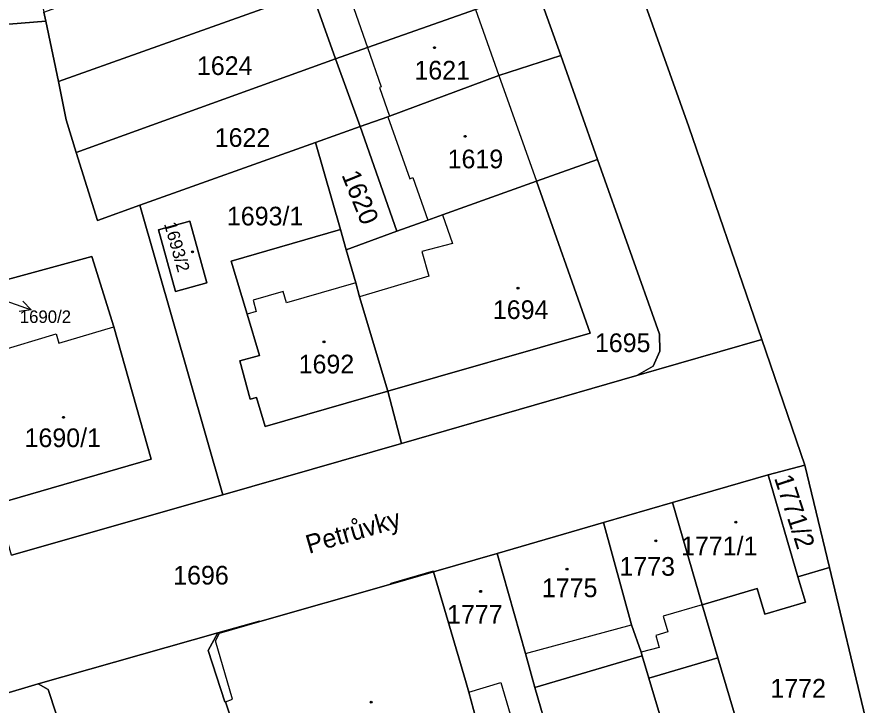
# Model space of a CAD drawing. Extents: x -596233 to -595156, y -1161235 to -1159375.
# Drawn here: x -596033.6 to -595956.4, y -1161041.4 to -1160978.8 of the extents above; entities that cross this region are included whole.
import ezdxf

# ---------------------------------------------------------------- set-up
doc = ezdxf.new("R2010")
doc.units = 0
for name, color, linetype in [('KN_CAR_KR', 7, 'Continuous'), ('KN_KULTURY', 7, 'Continuous'), ('KN_PARC_CIS_POZ', 7, 'Continuous'), ('KN_PARC_CIS_STAV', 7, 'Continuous'), ('KN_PARC_PLOCHA', 7, 'Continuous'), ('KN_ULICE', 7, 'Continuous'), ('PARC_C_SIPKA', 7, 'Continuous'), ('parcely_l', 7, 'Continuous')]:
    doc.layers.add(name, color=color, linetype=linetype)

msp = doc.modelspace()

# ---------------------------------------------------------------- linework, layer by layer
at = {"layer": 'KN_CAR_KR'}
for points in [[(-596002.9, -1160977.98), (-596001.67, -1160981.53)], [(-595991.82, -1160978.09), (-595989.7, -1160984.09)], [(-596001.67, -1160981.53), (-596000.42, -1160985.13)], [(-595989.7, -1160984.09), (-595986.29, -1160993.71)], [(-596000.42, -1160985.13), (-596000.57, -1160985.18)], [(-596000.57, -1160985.18), (-595999.66, -1160987.8)], [(-595999.81, -1160987.85), (-595997.82, -1160993.49)], [(-595997.82, -1160993.49), (-595997.53, -1160993.39)], [(-595997.53, -1160993.39), (-595996.17, -1160997.25)], [(-595994.83, -1160996.77), (-595993.91, -1160999.39)], [(-595993.91, -1160999.39), (-595996.72, -1161000.12)], [(-595996.72, -1161000.12), (-595996.08, -1161002.36)], [(-595996.08, -1161002.36), (-596002.38, -1161004.24)], [(-596002.72, -1161002.97), (-596009.04, -1161004.79)], [(-596009.34, -1161003.76), (-596012.08, -1161004.55)], [(-596009.04, -1161004.79), (-596009.34, -1161003.76)], [(-596012.08, -1161004.55), (-596011.79, -1161005.57)], [(-596011.79, -1161005.57), (-596012.61, -1161005.81)], [(-596029.76, -1161008.47), (-596024.74, -1161006.97)], [(-596035.47, -1161009.24), (-596030, -1161007.61)], [(-596030, -1161007.61), (-596029.76, -1161008.47)], [(-595999.53, -1161030.39), (-595995.66, -1161029.26)], [(-595971.2, -1161032.27), (-595974.74, -1161033.3)], [(-595974.74, -1161033.3), (-595974.32, -1161034.74)], [(-596015.13, -1161034.87), (-596011.47, -1161033.8)], [(-595987.29, -1161036.71), (-595977.64, -1161034.09)], [(-596015.51, -1161035.55), (-596015.13, -1161034.87)], [(-595974.32, -1161034.74), (-595975.42, -1161035.08)], [(-596013.95, -1161040.88), (-596015.51, -1161035.55)], [(-595975.42, -1161035.08), (-595975.11, -1161036.17)], [(-595975.11, -1161036.17), (-595976.76, -1161036.59)], [(-595992.45, -1161040.22), (-595989.53, -1161039.36)], [(-595989.53, -1161039.36), (-595987.98, -1161044.6)], [(-596014.59, -1161041.11), (-596013.95, -1161040.88)]]:
    msp.add_lwpolyline(points, dxfattribs=at)
at = {"layer": 'KN_KULTURY'}
for centre, radius in [((-595995.57, -1160981.56), 0.09), ((-595995.57, -1160981.56), 0.0398), ((-595992.78, -1160989.63), 0.09), ((-595992.78, -1160989.63), 0.0398), ((-596017.59, -1161000.15), 0.09), ((-596017.59, -1161000.15), 0.0398), ((-595987.96, -1161003.44), 0.09), ((-595987.96, -1161003.44), 0.0398), ((-596005.62, -1161008.33), 0.09), ((-596005.62, -1161008.33), 0.0398), ((-596029.32, -1161015.21), 0.09), ((-596029.32, -1161015.21), 0.0398), ((-595963.34, -1161020.98), 0.09), ((-595963.34, -1161020.98), 0.0398), ((-595968.13, -1161024.76), 0.09), ((-595968.13, -1161024.76), 0.0398), ((-595975.42, -1161026.46), 0.09), ((-595975.42, -1161026.46), 0.0398), ((-595983.5, -1161029.02), 0.09), ((-595983.5, -1161029.02), 0.0398), ((-595991.36, -1161031.05), 0.09), ((-595991.36, -1161031.05), 0.0398), ((-596001.32, -1161041.13), 0.09), ((-596001.32, -1161041.13), 0.0398)]:
    msp.add_circle(centre, radius, dxfattribs=at)
at = {"layer": 'KN_PARC_PLOCHA'}
for points in [[(-595956.37, -1161042.46), (-595959.62, -1161028.88), (-595961.84, -1161019.56), (-595965.77, -1161008.13), (-595972.42, -1160988.78), (-595987.38, -1160946.75), (-596000.33, -1160909.55), (-596007.39, -1160887.14)], [(-596034.08, -1161027.75), (-596014.84, -1161022.27), (-595998.57, -1161017.59), (-595977.13, -1161011.41), (-595965.77, -1161008.13), (-595961.84, -1161019.56), (-595965.19, -1161020.44), (-595973.91, -1161022.96), (-595980.18, -1161024.78), (-595989.87, -1161027.59), (-595995.66, -1161029.26), (-595995.67, -1161029.21), (-595999.55, -1161030.35), (-595999.53, -1161030.39), (-596011.47, -1161033.8), (-596011.49, -1161033.75), (-596015.29, -1161034.84), (-596031.64, -1161039.47), (-596035.23, -1161040.52)], [(-596029.27, -1161044.4), (-596030.73, -1161039.98), (-596031.64, -1161039.47), (-596015.29, -1161034.84), (-596016.15, -1161036.44), (-596014.64, -1161041.12), (-596014.59, -1161041.11), (-596009.11, -1161057.56)]]:
    msp.add_lwpolyline(points, dxfattribs=at)
for points in [[(-596000.33, -1160909.55), (-595987.38, -1160946.75), (-595972.42, -1160988.78), (-595965.77, -1161008.13), (-595977.13, -1161011.41), (-595975.66, -1161010.54), (-595975.04, -1161009.18), (-595975.07, -1161007.64), (-595980.71, -1160991.73), (-595984.07, -1160982.26), (-595986.27, -1160976.08), (-595988.44, -1160969.94), (-595990.61, -1160963.82), (-595993.13, -1160956.73), (-595995.63, -1160949.67), (-595998.15, -1160942.58), (-596000.64, -1160935.54), (-596002.83, -1160929.37), (-596004.99, -1160923.28), (-596007.16, -1160917.17), (-596009.32, -1160911.08), (-596010.71, -1160907.16), (-596012, -1160905.25)], [(-595986.27, -1160976.08), (-595991.82, -1160978.09), (-596001.67, -1160981.53), (-596004.57, -1160982.58), (-596006.76, -1160976.41), (-596003.95, -1160975.4), (-595994, -1160971.94), (-595988.44, -1160969.94)], [(-596006.76, -1160976.41), (-596029.8, -1160984.65), (-596030.94, -1160979.15), (-596031.11, -1160978.34), (-596008.97, -1160970.28)], [(-596031.11, -1160978.34), (-596030.94, -1160979.15), (-596046.69, -1160980.42), (-596062.71, -1160981.7), (-596063.24, -1160975.34), (-596032.25, -1160972.83)], [(-595984.07, -1160982.26), (-595989.7, -1160984.09), (-595999.66, -1160987.8), (-595999.81, -1160987.85), (-596002.32, -1160988.75), (-596004.57, -1160982.58), (-596001.67, -1160981.53), (-595991.82, -1160978.09), (-595986.27, -1160976.08)], [(-596004.57, -1160982.58), (-596028.17, -1160991.09), (-596029.08, -1160988.13), (-596029.8, -1160984.65), (-596006.76, -1160976.41)], [(-596029.8, -1160984.65), (-596029.08, -1160988.13), (-596028.17, -1160991.09), (-596026.25, -1160997.3), (-596022.37, -1160995.91), (-596014.84, -1161022.27), (-596034.08, -1161027.75), (-596035.37, -1161023.25), (-596035.41, -1161023.08), (-596021.36, -1161019.03), (-596024.74, -1161006.97), (-596026.75, -1161000.56), (-596035.45, -1161002.95), (-596040.64, -1161004.38), (-596042.33, -1160998.1), (-596041.5, -1160998.03), (-596044.09, -1160989.25), (-596046.69, -1160980.42), (-596030.94, -1160979.15)], [(-595980.71, -1160991.73), (-595986.29, -1160993.71), (-595994.83, -1160996.77), (-595996.17, -1160997.25), (-595998.98, -1160998.27), (-596002.32, -1160988.75), (-595999.81, -1160987.85), (-595999.66, -1160987.8), (-595989.7, -1160984.09), (-595984.07, -1160982.26)], [(-596002.32, -1160988.75), (-596006.39, -1160990.2), (-596022.37, -1160995.91), (-596026.25, -1160997.3), (-596028.17, -1160991.09), (-596004.57, -1160982.58)], [(-595998.98, -1160998.27), (-596003.59, -1160999.95), (-596004.12, -1160998.11), (-596006.39, -1160990.2), (-596002.32, -1160988.75)], [(-596004.12, -1160998.11), (-596014.06, -1161000.99), (-596012.61, -1161005.81), (-596011.49, -1161009.58), (-596013.29, -1161010.08), (-596012.33, -1161013.57), (-596011.75, -1161013.41), (-596010.96, -1161016.05), (-595999.81, -1161012.84), (-595998.57, -1161017.59), (-596014.84, -1161022.27), (-596022.37, -1160995.91), (-596006.39, -1160990.2)], [(-595977.13, -1161011.41), (-595998.57, -1161017.59), (-595999.81, -1161012.84), (-595981.39, -1161007.54), (-595986.29, -1160993.71), (-595980.71, -1160991.73), (-595975.07, -1161007.64), (-595975.04, -1161009.18), (-595975.66, -1161010.54)], [(-595999.81, -1161012.84), (-596002.38, -1161004.24), (-596002.72, -1161002.97), (-596003.59, -1160999.95), (-595998.98, -1160998.27), (-595996.17, -1160997.25), (-595994.83, -1160996.77), (-595986.29, -1160993.71), (-595981.39, -1161007.54)], [(-596016.27, -1161002.98), (-596017.82, -1160997.34), (-596020.69, -1160998.13), (-596019.14, -1161003.77)], [(-596016.27, -1161002.98), (-596019.14, -1161003.77), (-596020.69, -1160998.13), (-596017.82, -1160997.34)], [(-596003.59, -1160999.95), (-596002.72, -1161002.97), (-596002.38, -1161004.24), (-595999.81, -1161012.84), (-596010.96, -1161016.05), (-596011.75, -1161013.41), (-596012.33, -1161013.57), (-596013.29, -1161010.08), (-596011.49, -1161009.58), (-596012.61, -1161005.81), (-596014.06, -1161000.99), (-596004.12, -1160998.11)], [(-596035.41, -1161023.08), (-596038.84, -1161011.08), (-596038.85, -1161011.01), (-596039.76, -1161007.65), (-596034.63, -1161006.04), (-596035.45, -1161002.95), (-596026.75, -1161000.56), (-596024.74, -1161006.97), (-596021.36, -1161019.03)], [(-595959.62, -1161028.88), (-595962.49, -1161029.72), (-595965.19, -1161020.44), (-595961.84, -1161019.56)], [(-595962.49, -1161029.72), (-595961.78, -1161032.03), (-595965.5, -1161033.12), (-595966.18, -1161030.8), (-595971.2, -1161032.27), (-595973.91, -1161022.96), (-595965.19, -1161020.44)], [(-595971.2, -1161032.27), (-595969.76, -1161037.11), (-595976.05, -1161038.95), (-595976.66, -1161036.92), (-595976.76, -1161036.59), (-595977.64, -1161034.09), (-595980.18, -1161024.78), (-595973.91, -1161022.96)], [(-595976.66, -1161036.92), (-595986.42, -1161039.79), (-595987.29, -1161036.71), (-595989.87, -1161027.59), (-595980.18, -1161024.78), (-595977.64, -1161034.09), (-595976.76, -1161036.59)], [(-595986.42, -1161039.79), (-595985.13, -1161044.28), (-595987.98, -1161044.6), (-595991.16, -1161044.96), (-595992.45, -1161040.22), (-595992.73, -1161039.18), (-595995.66, -1161029.26), (-595989.87, -1161027.59), (-595987.29, -1161036.71)], [(-595995.66, -1161029.26), (-595992.73, -1161039.18), (-595992.45, -1161040.22), (-595991.16, -1161044.96), (-595989.13, -1161051.79), (-595992.69, -1161052.81), (-595995.46, -1161053.59), (-596000.11, -1161054.93), (-596009.11, -1161057.56), (-596014.59, -1161041.11), (-596014.64, -1161041.12), (-596016.15, -1161036.44), (-596015.29, -1161034.84), (-596011.49, -1161033.75), (-596011.47, -1161033.8), (-595999.53, -1161030.39), (-595999.55, -1161030.35), (-595995.67, -1161029.21)], [(-595956.37, -1161042.46), (-595967.25, -1161045.56), (-595969.76, -1161037.11), (-595971.2, -1161032.27), (-595966.18, -1161030.8), (-595965.5, -1161033.12), (-595961.78, -1161032.03), (-595962.49, -1161029.72), (-595959.62, -1161028.88)], [(-595976.05, -1161038.95), (-595973.53, -1161047.35), (-595983.44, -1161050.17), (-595985.13, -1161044.28), (-595986.42, -1161039.79), (-595976.66, -1161036.92)], [(-595967.25, -1161045.56), (-595973.53, -1161047.35), (-595976.05, -1161038.95), (-595969.76, -1161037.11)], [(-596025.38, -1161055.87), (-596034.31, -1161058.56), (-596035.58, -1161058.92), (-596039.64, -1161060.05), (-596043.76, -1161061.2), (-596044.37, -1161059.14), (-596044.76, -1161057.82), (-596045.16, -1161056.47), (-596045.5, -1161055.32), (-596045.99, -1161053.62), (-596048.53, -1161044.37), (-596035.21, -1161040.56), (-596035.23, -1161040.52), (-596031.64, -1161039.47), (-596030.73, -1161039.98), (-596029.27, -1161044.4), (-596029.3, -1161044.41)]]:
    msp.add_lwpolyline(points, close=True, dxfattribs=at)
at = {"layer": 'PARC_C_SIPKA'}
for points in [[(-596036.12, -1161004.1), (-596035.09, -1161004.42), (-596032.2659, -1161005.4323)], [(-596033.0386, -1161004.6242), (-596032.2659, -1161005.4323), (-596033.376, -1161005.5655)]]:
    msp.add_lwpolyline(points, dxfattribs=at)
at = {"layer": 'parcely_l'}
for points in [[(-596000.33, -1160909.55), (-595987.38, -1160946.75), (-595972.42, -1160988.78), (-595965.77, -1161008.13)], [(-596004.57, -1160982.58), (-596001.67, -1160981.53), (-595991.82, -1160978.09), (-595986.27, -1160976.08)], [(-595984.07, -1160982.26), (-595986.27, -1160976.08)], [(-596006.76, -1160976.41), (-596029.8, -1160984.65)], [(-596004.57, -1160982.58), (-596006.76, -1160976.41)], [(-596030.94, -1160979.15), (-596031.11, -1160978.34)], [(-596046.69, -1160980.42), (-596030.94, -1160979.15)], [(-596030.94, -1160979.15), (-596029.8, -1160984.65)], [(-595984.07, -1160982.26), (-595989.7, -1160984.09), (-595999.66, -1160987.8), (-595999.81, -1160987.85), (-596002.32, -1160988.75)], [(-595980.71, -1160991.73), (-595984.07, -1160982.26)], [(-596028.17, -1160991.09), (-596004.57, -1160982.58)], [(-596004.57, -1160982.58), (-596002.32, -1160988.75)], [(-596029.8, -1160984.65), (-596029.08, -1160988.13), (-596028.17, -1160991.09)], [(-596006.39, -1160990.2), (-596002.32, -1160988.75)], [(-596002.32, -1160988.75), (-595998.98, -1160998.27)], [(-596022.37, -1160995.91), (-596006.39, -1160990.2)], [(-596004.12, -1160998.11), (-596006.39, -1160990.2)], [(-596022.37, -1160995.91), (-596026.25, -1160997.3), (-596028.17, -1160991.09)], [(-595986.29, -1160993.71), (-595980.71, -1160991.73)], [(-595980.71, -1160991.73), (-595975.07, -1161007.64), (-595975.04, -1161009.18), (-595975.66, -1161010.54), (-595977.13, -1161011.41)], [(-595999.81, -1161012.84), (-595981.39, -1161007.54), (-595986.29, -1160993.71)], [(-595998.98, -1160998.27), (-595996.17, -1160997.25), (-595994.83, -1160996.77), (-595986.29, -1160993.71)], [(-596014.84, -1161022.27), (-596022.37, -1160995.91)], [(-596016.27, -1161002.98), (-596019.14, -1161003.77), (-596020.69, -1160998.13), (-596017.82, -1160997.34), (-596016.27, -1161002.98)], [(-596004.12, -1160998.11), (-596014.06, -1161000.99), (-596012.61, -1161005.81), (-596011.49, -1161009.58), (-596013.29, -1161010.08), (-596012.33, -1161013.57), (-596011.75, -1161013.41), (-596010.96, -1161016.05), (-595999.81, -1161012.84)], [(-596003.59, -1160999.95), (-596004.12, -1160998.11)], [(-595998.98, -1160998.27), (-596003.59, -1160999.95)], [(-595999.81, -1161012.84), (-596002.38, -1161004.24), (-596002.72, -1161002.97), (-596003.59, -1160999.95)], [(-596035.41, -1161023.08), (-596021.36, -1161019.03), (-596024.74, -1161006.97), (-596026.75, -1161000.56), (-596035.45, -1161002.95)], [(-595977.13, -1161011.41), (-595965.77, -1161008.13)], [(-595965.77, -1161008.13), (-595961.84, -1161019.56)], [(-595998.57, -1161017.59), (-595977.13, -1161011.41)], [(-595999.81, -1161012.84), (-595998.57, -1161017.59)], [(-595998.57, -1161017.59), (-596014.84, -1161022.27)], [(-595961.84, -1161019.56), (-595965.19, -1161020.44)], [(-595961.84, -1161019.56), (-595959.62, -1161028.88)], [(-595965.19, -1161020.44), (-595973.91, -1161022.96)], [(-595965.19, -1161020.44), (-595962.49, -1161029.72)], [(-596034.08, -1161027.75), (-596014.84, -1161022.27)], [(-595973.91, -1161022.96), (-595980.18, -1161024.78)], [(-595971.2, -1161032.27), (-595973.91, -1161022.96)], [(-595980.18, -1161024.78), (-595989.87, -1161027.59)], [(-595980.18, -1161024.78), (-595977.64, -1161034.09), (-595976.76, -1161036.59), (-595976.66, -1161036.92)], [(-595995.66, -1161029.26), (-595989.87, -1161027.59)], [(-595989.87, -1161027.59), (-595987.29, -1161036.71), (-595986.42, -1161039.79)], [(-596015.29, -1161034.84), (-596011.49, -1161033.75), (-596011.47, -1161033.8), (-595999.53, -1161030.39), (-595999.55, -1161030.35), (-595995.67, -1161029.21), (-595995.66, -1161029.26)], [(-595995.66, -1161029.26), (-595992.73, -1161039.18), (-595992.45, -1161040.22), (-595991.16, -1161044.96)], [(-595959.62, -1161028.88), (-595962.49, -1161029.72)], [(-595956.37, -1161042.46), (-595959.62, -1161028.88)], [(-595962.49, -1161029.72), (-595961.78, -1161032.03), (-595965.5, -1161033.12), (-595966.18, -1161030.8), (-595971.2, -1161032.27)], [(-595969.76, -1161037.11), (-595971.2, -1161032.27)], [(-596015.29, -1161034.84), (-596031.64, -1161039.47)], [(-596009.11, -1161057.56), (-596014.59, -1161041.11), (-596014.64, -1161041.12), (-596016.15, -1161036.44), (-596015.29, -1161034.84)], [(-595986.42, -1161039.79), (-595976.66, -1161036.92)], [(-595976.66, -1161036.92), (-595976.05, -1161038.95)], [(-595976.05, -1161038.95), (-595969.76, -1161037.11)], [(-595969.76, -1161037.11), (-595967.25, -1161045.56)], [(-596048.53, -1161044.37), (-596035.21, -1161040.56), (-596035.23, -1161040.52), (-596031.64, -1161039.47)], [(-596031.64, -1161039.47), (-596030.73, -1161039.98), (-596029.27, -1161044.4), (-596029.3, -1161044.41), (-596025.38, -1161055.87)], [(-595973.53, -1161047.35), (-595976.05, -1161038.95)], [(-595986.42, -1161039.79), (-595985.13, -1161044.28)]]:
    msp.add_lwpolyline(points, dxfattribs=at)

# ---------------------------------------------------------------- texts
at = {"layer": 'KN_PARC_CIS_POZ'}
for s, p in [('1624', (-596017.1866, -1160984.05)), ('1622', (-596015.5666, -1160990.59)), ('1693/1', (-596014.4566, -1160997.74)), ('1695', (-595980.9566, -1161009.27)), ('1696', (-596019.3466, -1161030.43)), ('1772', (-595964.9866, -1161040.72))]:
    msp.add_text(s, height=1.7, dxfattribs=at).set_placement(p)
msp.add_text('1620', height=1.7, rotation=291.976646, dxfattribs=at).set_placement((-596004.0463, -1160993.1398))
at = {"layer": 'KN_PARC_CIS_STAV'}
for s, height, p in [('1621', 1.7, (-595997.3866, -1160984.46)), ('1619', 1.7, (-595994.3666, -1160992.54)), ('1694', 1.7, (-595990.2466, -1161006.26)), ('1690/2', 1.14, (-596033.31, -1161006.62)), ('1692', 1.7, (-596007.9266, -1161011.21)), ('1690/1', 1.7, (-596032.8766, -1161017.92)), ('1771/1', 1.7, (-595973.1166, -1161027.76)), ('1773', 1.7, (-595978.7266, -1161029.63)), ('1775', 1.7, (-595985.7866, -1161031.58)), ('1777', 1.7, (-595994.4166, -1161033.99))]:
    msp.add_text(s, height=height, dxfattribs=at).set_placement(p)
for s, height, rotation, p in [('1693/2', 1.14, 286.002992, (-596020.1905, -1160997.6052)), ('1771/2', 1.7, 287.999491, (-595964.6584, -1161020.7291))]:
    msp.add_text(s, height=height, rotation=rotation, dxfattribs=at).set_placement(p)
at = {"layer": 'KN_ULICE'}
msp.add_text('Petrůvky', height=1.7, rotation=16.253262, dxfattribs=at).set_placement((-596006.9862, -1161027.6439))

doc.saveas('drawing.dxf')
